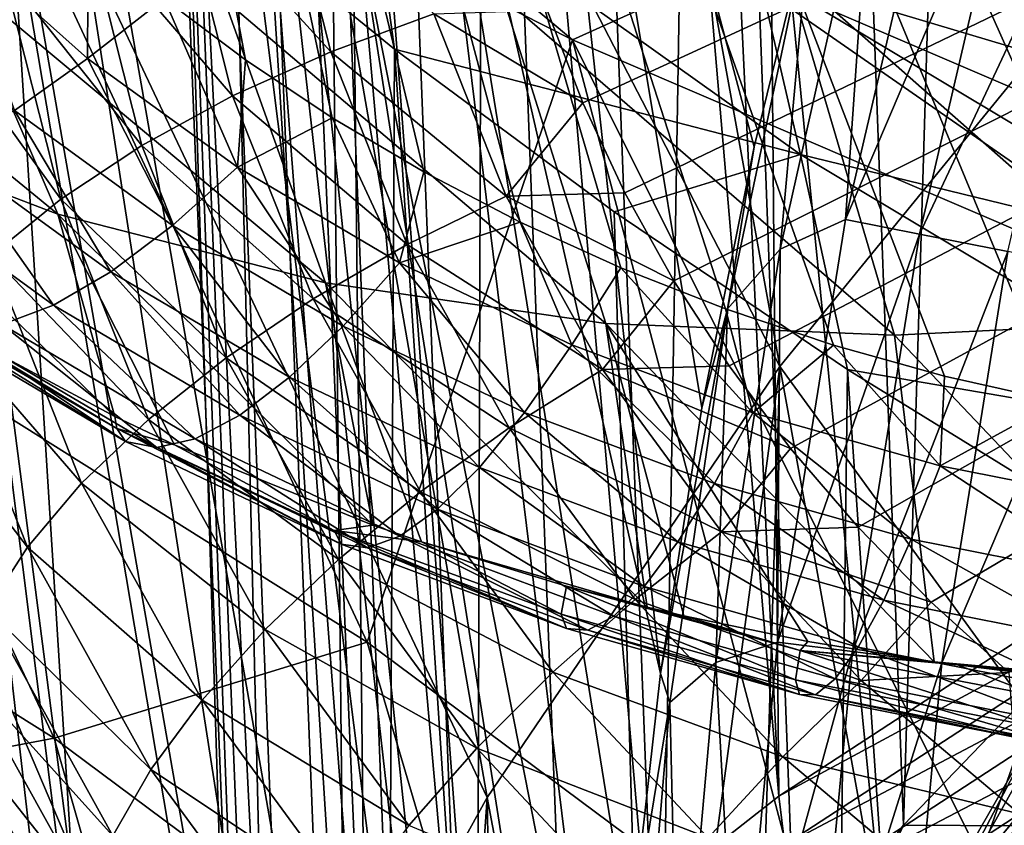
# Model space of a CAD drawing. Header units: metres. Extents: x -109 to 109, y -78 to 121.
# Tile 640 of 656: x -22.47 to -19.69, y -24.77 to -22.5. Entities that reach past the tile are written whole.
import ezdxf

# ---------------------------------------------------------------- set-up
doc = ezdxf.new("R2010")
doc.units = ezdxf.units.M
doc.layers.add('solid_508554_SW0001', color=7, linetype='CONTINUOUS')

msp = doc.modelspace()

# ---------------------------------------------------------------- linework, layer by layer
at = {"layer": 'solid_508554_SW0001'}
for points in [[(-19.023594, -6.394169, 23.298754), (-19.789633, -7.155644, 22.677635), (-19.011023, -23.83124, 32.178921)], [(-19.789633, -7.155644, 22.677635), (-20.48148, -7.836093, 22.022633), (-19.011023, -23.83124, 32.178921)], [(-20.48148, -7.836093, 22.022633), (-21.106359, -8.439979, 21.338461), (-20.329, -24.690052, 30.691416)], [(-20.48148, -7.836093, 22.022633), (-20.329, -24.690052, 30.691416), (-19.011023, -23.83124, 32.178921)], [(-21.106359, -8.439979, 21.338461), (-21.671339, -8.971972, 20.628021), (-20.329, -24.690052, 30.691416)], [(-21.671339, -8.971972, 20.628021), (-22.183052, -9.436516, 19.892521), (-21.492264, -25.603029, 29.110092)], [(-21.671339, -8.971972, 20.628021), (-21.492264, -25.603029, 29.110092), (-20.329, -24.690052, 30.691416)], [(-22.183052, -9.436516, 19.892521), (-22.705145, -9.923875, 19.048389), (-21.492264, -25.603029, 29.110092)], [(-22.705145, -9.923875, 19.048389), (-22.491957, -26.563225, 27.446983), (-21.492264, -25.603029, 29.110092)], [(-19.97831, -24.771814, 24.162167), (-20.439941, -12.223026, 17.144947), (-19.574526, -11.3245, 18.701241)], [(-19.132441, -23.893581, 25.68331), (-19.97831, -24.771814, 24.162167), (-19.574526, -11.3245, 18.701241)], [(-20.663326, -25.684423, 22.58148), (-21.140785, -13.156723, 15.527738), (-20.439941, -12.223026, 17.144947)], [(-19.97831, -24.771814, 24.162167), (-20.663326, -25.684423, 22.58148), (-20.439941, -12.223026, 17.144947)], [(-16.352985, -12.250144, -1.417871), (-19.181847, -23.3503, -20.643904), (-20.307402, -22.358234, -18.925596)], [(-21.181974, -26.624062, 20.953981), (-21.671415, -14.118072, 13.862632), (-21.140785, -13.156723, 15.527738)], [(-20.663326, -25.684423, 22.58148), (-21.181974, -26.624062, 20.953981), (-21.140785, -13.156723, 15.527738)], [(-22.849825, -13.984851, -38.706005), (-23.027544, -17.531185, -36.676483), (-20.798309, -30.271318, -58.743042)], [(-22.184149, -18.054249, -45.279644), (-22.849825, -13.984851, -38.706005), (-20.798309, -30.271318, -58.743042)], [(-21.530075, -27.583162, 19.29277), (-22.027561, -15.099334, 12.163036), (-21.671415, -14.118072, 13.862632)], [(-21.181974, -26.624062, 20.953981), (-21.530075, -27.583162, 19.29277), (-21.671415, -14.118072, 13.862632)], [(-5.75, -23.707792, -25.123501), (-5.75, -14.267006, -31.022758), (-23.401785, -14.267006, -31.022758)], [(-18.225517, -23.707792, -25.123501), (-5.75, -23.707792, -25.123501), (-23.401785, -14.267006, -31.022758)], [(-18.557116, -23.699677, -25.128571), (-18.225517, -23.707792, -25.123501), (-23.401785, -14.267006, -31.022758)], [(-18.888308, -23.675304, -25.143801), (-18.557116, -23.699677, -25.128571), (-23.401785, -14.267006, -31.022758)], [(-19.217411, -23.634754, -25.16914), (-18.888308, -23.675304, -25.143801), (-23.401785, -14.267006, -31.022758)], [(-19.542683, -23.578257, -25.204443), (-19.217411, -23.634754, -25.16914), (-23.401785, -14.267006, -31.022758)], [(-19.862486, -23.506166, -25.249491), (-19.542683, -23.578257, -25.204443), (-23.401785, -14.267006, -31.022758)], [(-20.175318, -23.418941, -25.303995), (-19.862486, -23.506166, -25.249491), (-23.401785, -14.267006, -31.022758)], [(-20.479795, -23.317127, -25.367615), (-20.175318, -23.418941, -25.303995), (-23.401785, -14.267006, -31.022758)], [(-20.774572, -23.201368, -25.439949), (-20.479795, -23.317127, -25.367615), (-23.401785, -14.267006, -31.022758)], [(-21.058332, -23.072409, -25.520533), (-20.774572, -23.201368, -25.439949), (-23.401785, -14.267006, -31.022758)], [(-21.329842, -22.931131, -25.608812), (-21.058332, -23.072409, -25.520533), (-23.401785, -14.267006, -31.022758)], [(-21.588066, -22.778402, -25.704248), (-21.329842, -22.931131, -25.608812), (-23.401785, -14.267006, -31.022758)], [(-21.832115, -22.615156, -25.806255), (-21.588066, -22.778402, -25.704248), (-23.401785, -14.267006, -31.022758)], [(-22.061234, -22.442333, -25.914248), (-21.832115, -22.615156, -25.806255), (-23.401785, -14.267006, -31.022758)], [(-21.70483, -28.554003, 17.611223), (-22.206352, -16.092607, 10.442636), (-22.027561, -15.099334, 12.163036)], [(-21.530075, -27.583162, 19.29277), (-21.70483, -28.554003, 17.611223), (-22.027561, -15.099334, 12.163036)], [(-20.881523, -22.736292, -29.915199), (-20.982071, -22.475164, -30.054043), (-5.75, -15.767006, -33.620834)], [(-20.762659, -22.990311, -29.780136), (-20.881523, -22.736292, -29.915199), (-5.75, -15.767006, -33.620834)], [(-20.625298, -23.237589, -29.648655), (-20.762659, -22.990311, -29.780136), (-5.75, -15.767006, -33.620834)], [(-20.469465, -23.477879, -29.520891), (-20.625298, -23.237589, -29.648655), (-5.75, -15.767006, -33.620834)], [(-20.295816, -23.710035, -29.397451), (-20.469465, -23.477879, -29.520891), (-5.75, -15.767006, -33.620834)], [(-20.105545, -23.932364, -29.279236), (-20.295816, -23.710035, -29.397451), (-5.75, -15.767006, -33.620834)], [(-19.900208, -24.143036, -29.167221), (-20.105545, -23.932364, -29.279236), (-5.75, -15.767006, -33.620834)], [(-19.680771, -24.34104, -29.061941), (-19.900208, -24.143036, -29.167221), (-5.75, -15.767006, -33.620834)], [(-21.70483, -29.528769, 15.922881), (-22.206352, -17.089895, 8.715281), (-22.206352, -16.092607, 10.442636)], [(-21.70483, -28.554003, 17.611223), (-21.70483, -29.528769, 15.922881), (-22.206352, -16.092607, 10.442636)], [(-21.530077, -30.499609, 14.241335), (-22.027559, -18.08317, 6.994881), (-22.206352, -17.089895, 8.715281)], [(-21.70483, -29.528769, 15.922881), (-21.530077, -30.499609, 14.241335), (-22.206352, -17.089895, 8.715281)], [(-23.027544, -17.531185, -36.676483), (-23.275852, -17.542048, -36.695297), (-21.020184, -30.433252, -59.023518)], [(-20.798309, -30.271318, -58.743042), (-23.027544, -17.531185, -36.676483), (-21.020184, -30.433252, -59.023518)], [(-23.275852, -17.542048, -36.695297), (-21.567696, -31.152973, -48.706875), (-21.383965, -32.13134, -50.616737)], [(-21.020184, -30.433252, -59.023518), (-23.275852, -17.542048, -36.695297), (-21.383965, -32.13134, -50.616737)], [(-23.275852, -17.542048, -36.695297), (-21.938267, -29.16251, -44.876659), (-21.567696, -31.152973, -48.706875)], [(-23.275852, -17.542048, -36.695297), (-22.308033, -27.153727, -41.083549), (-21.938267, -29.16251, -44.876659)], [(-23.275852, -17.542048, -36.695297), (-22.495539, -26.126541, -39.170979), (-22.308033, -27.153727, -41.083549)], [(-21.912035, -19.74498, -47.965176), (-22.184149, -18.054249, -45.279644), (-20.798309, -30.271318, -58.743042)], [(-21.181974, -31.45871, 12.580124), (-21.671413, -19.064432, 5.295286), (-22.027559, -18.08317, 6.994881)], [(-21.530077, -30.499609, 14.241335), (-21.181974, -31.45871, 12.580124), (-22.027559, -18.08317, 6.994881)], [(-20.663326, -32.398346, 10.952624), (-21.140781, -20.02578, 3.630181), (-21.671413, -19.064432, 5.295286)], [(-21.181974, -31.45871, 12.580124), (-20.663326, -32.398346, 10.952624), (-21.671413, -19.064432, 5.295286)], [(-21.890642, -20.459221, -63.233421), (-21.087124, -19.274179, -63.873081), (-20.326031, -23.479145, -70.742775)], [(-21.087124, -19.274179, -63.873081), (-19.382469, -22.321608, -71.343086), (-20.326031, -23.479145, -70.742775)], [(-21.512987, -22.248306, -51.902035), (-21.912035, -19.74498, -47.965176), (-20.798309, -30.271318, -58.743042)], [(-19.978312, -33.310955, 9.371939), (-20.439938, -20.959476, 2.012971), (-21.140781, -20.02578, 3.630181)], [(-20.663326, -32.398346, 10.952624), (-19.978312, -33.310955, 9.371939), (-21.140781, -20.02578, 3.630181)], [(-20.662903, -24.344688, -58.935085), (-21.117762, -20.157383, -53.47768), (-21.366747, -21.265255, -52.804604)], [(-20.398552, -22.860052, -59.05455), (-20.241297, -22.216084, -59.105759), (-21.117762, -20.157383, -53.47768)], [(-20.546141, -23.595604, -58.995647), (-20.398552, -22.860052, -59.05455), (-21.117762, -20.157383, -53.47768)], [(-20.662903, -24.344688, -58.935085), (-20.546141, -23.595604, -58.995647), (-21.117762, -20.157383, -53.47768)], [(-22.571142, -21.691269, -62.542408), (-21.890642, -20.459221, -63.233421), (-21.150959, -24.694004, -70.084084)], [(-21.890642, -20.459221, -63.233421), (-20.326031, -23.479145, -70.742775), (-21.150959, -24.694004, -70.084084)], [(-19.132441, -34.18919, 7.850794), (-19.574522, -21.858002, 0.456679), (-20.439938, -20.959476, 2.012971)], [(-19.978312, -33.310955, 9.371939), (-19.132441, -34.18919, 7.850794), (-20.439938, -20.959476, 2.012971)], [(-20.80036, -25.876888, -58.808781), (-21.366747, -21.265255, -52.804604), (-21.512987, -22.248306, -51.902035)], [(-20.747955, -25.105669, -58.872799), (-20.662903, -24.344688, -58.935085), (-21.366747, -21.265255, -52.804604)], [(-20.80036, -25.876888, -58.808781), (-20.747955, -25.105669, -58.872799), (-21.366747, -21.265255, -52.804604)], [(-22.217678, -21.465376, -10.895745), (-22.705421, -21.649464, -11.29797), (-20.910231, -22.559118, -12.873538)], [(-20.460991, -22.355425, -12.437353), (-22.217678, -21.465376, -10.895745), (-20.910231, -22.559118, -12.873538)], [(-22.527063, -21.630346, -1.227814), (-21.492264, -38.011593, 7.617828), (-22.491957, -37.051395, 9.280937)], [(-22.527063, -21.630346, -1.227814), (-21.990206, -22.11368, -2.06497), (-21.492264, -38.011593, 7.617828)], [(-22.705421, -21.649464, -11.29797), (-22.923367, -23.356125, -14.253993), (-21.488615, -24.255774, -15.812232)], [(-20.910231, -22.559118, -12.873538), (-22.705421, -21.649464, -11.29797), (-21.488615, -24.255774, -15.812232)], [(-23.122589, -22.960642, -61.805355), (-22.571142, -21.691269, -62.542408), (-21.849699, -25.956656, -69.371979)], [(-22.571142, -21.691269, -62.542408), (-21.150959, -24.694004, -70.084084), (-21.849699, -25.956656, -69.371979)], [(-20.066845, -21.99646, -59.455566), (-20.14081, -23.065201, -59.784683), (-19.866625, -21.887369, -59.784683)], [(-19.661934, -21.942835, -60.085907), (-19.866625, -21.887369, -59.784683), (-20.14081, -23.065201, -59.784683)], [(-19.187298, -22.724428, -6.992358), (-20.571095, -21.895283, -5.556235), (-19.416325, -22.317823, -7.467181)], [(-20.387358, -22.365503, -5.122216), (-20.571095, -21.895283, -5.556235), (-19.187298, -22.724428, -6.992358)], [(-19.932713, -23.106068, -60.085907), (-19.661934, -21.942835, -60.085907), (-20.14081, -23.065201, -59.784683)], [(-19.416739, -22.009274, -60.352695), (-19.661934, -21.942835, -60.085907), (-19.932713, -23.106068, -60.085907)], [(-20.066845, -21.99646, -59.455566), (-20.241297, -22.216084, -59.105759), (-20.32551, -23.149061, -59.455566)], [(-20.066845, -21.99646, -59.455566), (-20.32551, -23.149061, -59.455566), (-20.14081, -23.065201, -59.784683)], [(-18.141687, -22.763248, -9.329061), (-19.699249, -21.974091, -7.962198), (-18.447603, -22.501331, -9.859205)], [(-19.416325, -22.317823, -7.467181), (-19.699249, -21.974091, -7.962198), (-18.141687, -22.763248, -9.329061)], [(-21.491081, -22.010855, -3.210567), (-21.411892, -22.584904, -2.881155), (-21.990206, -22.11368, -2.06497)], [(-20.268438, -22.881733, -4.718973), (-21.411892, -22.584904, -2.881155), (-21.491081, -22.010855, -3.210567)], [(-20.268438, -22.881733, -4.718973), (-21.491081, -22.010855, -3.210567), (-20.387358, -22.365503, -5.122216)], [(-19.683437, -23.155024, -60.352695), (-19.416739, -22.009274, -60.352695), (-19.932713, -23.106068, -60.085907)], [(-21.733444, -22.030087, -30.397949), (-21.591812, -22.592319, -30.099005), (-22.017103, -22.125343, -30.479765)], [(-21.301451, -22.485781, -30.075102), (-21.591812, -22.592319, -30.099005), (-21.733444, -22.030087, -30.397949)], [(-22.017103, -22.125343, -30.479765), (-21.868105, -22.716833, -30.165264), (-22.279493, -22.237774, -30.601175)], [(-21.591812, -22.592319, -30.099005), (-21.868105, -22.716833, -30.165264), (-22.017103, -22.125343, -30.479765)], [(-21.990206, -22.11368, -2.06497), (-21.411892, -22.584904, -2.881155), (-21.492264, -38.011593, 7.617828)], [(-19.584171, -22.175222, -11.455309), (-20.015255, -22.225677, -11.960147), (-18.157801, -23.021761, -13.339005)], [(-23.384867, -22.211256, -20.177624), (-22.360815, -23.049944, -21.630274), (-23.069838, -22.77953, -21.987551)], [(-22.655712, -22.368549, -19.796152), (-22.360815, -23.049944, -21.630274), (-23.384867, -22.211256, -20.177624)], [(-20.473543, -23.31661, -59.105698), (-20.241297, -22.216084, -59.105759), (-20.398552, -22.860052, -59.05455)], [(-20.473543, -23.31661, -59.105698), (-20.32551, -23.149061, -59.455566), (-20.241297, -22.216084, -59.105759)], [(-22.279493, -22.237774, -30.601175), (-22.123682, -22.856327, -30.272285), (-22.514303, -22.364672, -30.759262)], [(-21.868105, -22.716833, -30.165264), (-22.123682, -22.856327, -30.272285), (-22.279493, -22.237774, -30.601175)], [(-20.819233, -26.656618, -58.743042), (-21.512987, -22.248306, -51.902035), (-20.798309, -30.271318, -58.743042)], [(-20.80036, -25.876888, -58.808781), (-21.512987, -22.248306, -51.902035), (-20.819233, -26.656618, -58.743042)], [(-20.015255, -22.225677, -11.960147), (-20.460991, -22.355425, -12.437353), (-18.56217, -23.169237, -13.846918)], [(-18.157801, -23.021761, -13.339005), (-20.015255, -22.225677, -11.960147), (-18.56217, -23.169237, -13.846918)], [(-22.277248, -22.611115, -25.781462), (-22.274803, -22.260859, -26.027645), (-22.660532, -22.269352, -25.995018)], [(-22.277248, -22.611115, -25.781462), (-22.660532, -22.269352, -25.995018), (-22.483044, -22.758245, -25.607216)], [(-22.277248, -22.611115, -25.781462), (-22.061234, -22.442333, -25.914248), (-22.274803, -22.260859, -26.027645)], [(-19.593588, -24.488611, -73.618896), (-20.326031, -23.479145, -70.742775), (-19.382469, -22.321608, -71.343086)], [(-20.307402, -22.358234, -18.925596), (-20.00355, -23.391237, -20.808908), (-21.105413, -22.438383, -19.15852)], [(-20.460991, -22.355425, -12.437353), (-20.910231, -22.559118, -12.873538), (-18.969759, -23.390863, -14.314164)], [(-18.56217, -23.169237, -13.846918), (-20.460991, -22.355425, -12.437353), (-18.969759, -23.390863, -14.314164)], [(-20.307402, -22.358234, -18.925596), (-19.181847, -23.3503, -20.643904), (-20.00355, -23.391237, -20.808908)], [(-22.514303, -22.364672, -30.759262), (-22.352394, -23.007442, -30.417494), (-22.715883, -22.502985, -30.950218)], [(-22.655712, -22.368549, -19.796152), (-21.606276, -23.243526, -21.311661), (-22.360815, -23.049944, -21.630274)], [(-21.89233, -22.444574, -19.454796), (-21.606276, -23.243526, -21.311661), (-22.655712, -22.368549, -19.796152)], [(-22.123682, -22.856327, -30.272285), (-22.352394, -23.007442, -30.417494), (-22.514303, -22.364672, -30.759262)], [(-19.015919, -23.187243, -6.545512), (-20.387358, -22.365503, -5.122216), (-19.187298, -22.724428, -6.992358)], [(-20.268438, -22.881733, -4.718973), (-20.387358, -22.365503, -5.122216), (-19.015919, -23.187243, -6.545512)], [(-21.854509, -22.917925, -25.589745), (-22.061234, -22.442333, -25.914248), (-22.277248, -22.611115, -25.781462)], [(-21.854509, -22.917925, -25.589745), (-21.832115, -22.615156, -25.806255), (-22.061234, -22.442333, -25.914248)], [(-21.105413, -22.438383, -19.15852), (-20.816822, -23.357782, -21.03652), (-21.89233, -22.444574, -19.454796)], [(-21.105413, -22.438383, -19.15852), (-20.00355, -23.391237, -20.808908), (-20.816822, -23.357782, -21.03652)], [(-21.89233, -22.444574, -19.454796), (-20.816822, -23.357782, -21.03652), (-21.606276, -23.243526, -21.311661)], [(-21.301451, -22.485781, -30.075102), (-21.097527, -22.999352, -29.802031), (-21.591812, -22.592319, -30.099005)], [(-21.301451, -22.485781, -30.075102), (-20.982071, -22.475164, -30.054043), (-20.881523, -22.736292, -29.915199)], [(-21.301451, -22.485781, -30.075102), (-20.881523, -22.736292, -29.915199), (-21.097527, -22.999352, -29.802031)], [(-22.352394, -23.007442, -30.417494), (-22.54874, -23.166548, -30.597395), (-22.715883, -22.502985, -30.950218)], [(-20.910231, -22.559118, -12.873538), (-21.488615, -24.255774, -15.812232), (-20.206438, -25.211246, -17.467159)], [(-20.910231, -22.559118, -12.873538), (-20.206438, -25.211246, -17.467159), (-19.085489, -26.21608, -19.207582)], [(-18.969759, -23.390863, -14.314164), (-20.910231, -22.559118, -12.873538), (-19.085489, -26.21608, -19.207582)], [(-21.591812, -22.592319, -30.099005), (-21.376026, -23.135735, -29.810066), (-21.868105, -22.716833, -30.165264)], [(-21.097527, -22.999352, -29.802031), (-21.376026, -23.135735, -29.810066), (-21.591812, -22.592319, -30.099005)], [(-21.411892, -22.584904, -2.881155), (-20.329, -38.924572, 6.036504), (-21.492264, -38.011593, 7.617828)], [(-21.411892, -22.584904, -2.881155), (-20.793215, -23.043131, -3.67483), (-20.329, -38.924572, 6.036504)], [(-20.268438, -22.881733, -4.718973), (-20.793215, -23.043131, -3.67483), (-21.411892, -22.584904, -2.881155)], [(-22.277248, -22.611115, -25.781462), (-22.483044, -22.758245, -25.607216), (-22.037352, -23.081726, -25.405083)], [(-21.854509, -22.917925, -25.589745), (-22.277248, -22.611115, -25.781462), (-22.037352, -23.081726, -25.405083)], [(-21.854509, -22.917925, -25.589745), (-21.588066, -22.778402, -25.704248), (-21.832115, -22.615156, -25.806255)], [(-21.868105, -22.716833, -30.165264), (-21.641031, -23.288643, -29.861227), (-22.123682, -22.856327, -30.272285)], [(-21.376026, -23.135735, -29.810066), (-21.641031, -23.288643, -29.861227), (-21.868105, -22.716833, -30.165264)], [(-21.097527, -22.999352, -29.802031), (-20.881523, -22.736292, -29.915199), (-20.762659, -22.990311, -29.780136)], [(-22.483044, -22.758245, -25.607216), (-22.679058, -22.872787, -25.400286), (-22.211504, -23.212143, -25.188234)], [(-22.037352, -23.081726, -25.405083), (-22.483044, -22.758245, -25.607216), (-22.211504, -23.212143, -25.188234)], [(-23.069838, -22.77953, -21.987551), (-22.200003, -23.62043, -23.444525), (-22.675961, -23.364323, -23.675022)], [(-22.360815, -23.049944, -21.630274), (-22.200003, -23.62043, -23.444525), (-23.069838, -22.77953, -21.987551)], [(-21.397694, -23.187658, -25.421196), (-21.588066, -22.778402, -25.704248), (-21.854509, -22.917925, -25.589745)], [(-21.397694, -23.187658, -25.421196), (-21.329842, -22.931131, -25.608812), (-21.588066, -22.778402, -25.704248)], [(-22.123682, -22.856327, -30.272285), (-21.886168, -23.454405, -29.954281), (-22.352394, -23.007442, -30.417494)], [(-21.641031, -23.288643, -29.861227), (-21.886168, -23.454405, -29.954281), (-22.123682, -22.856327, -30.272285)], [(-20.473543, -23.31661, -59.105698), (-20.398552, -22.860052, -59.05455), (-20.546141, -23.595604, -58.995647)], [(-22.679058, -22.872787, -25.400286), (-22.860668, -22.952036, -25.165554), (-22.372858, -23.306101, -24.944311)], [(-22.211504, -23.212143, -25.188234), (-22.679058, -22.872787, -25.400286), (-22.372858, -23.306101, -24.944311)], [(-20.268438, -22.881733, -4.718973), (-20.135338, -23.487499, -4.444498), (-20.793215, -23.043131, -3.67483)], [(-18.904999, -23.698679, -6.133967), (-20.135338, -23.487499, -4.444498), (-20.268438, -22.881733, -4.718973)], [(-18.904999, -23.698679, -6.133967), (-20.268438, -22.881733, -4.718973), (-19.015919, -23.187243, -6.545512)], [(-21.854509, -22.917925, -25.589745), (-22.037352, -23.081726, -25.405083), (-21.556406, -23.365713, -25.227629)], [(-21.397694, -23.187658, -25.421196), (-21.854509, -22.917925, -25.589745), (-21.556406, -23.365713, -25.227629)], [(-21.397694, -23.187658, -25.421196), (-21.058332, -23.072409, -25.520533), (-21.329842, -22.931131, -25.608812)], [(-23.54167, -24.256851, -61.028564), (-23.122589, -22.960642, -61.805355), (-22.416061, -27.257172, -68.611938)], [(-23.122589, -22.960642, -61.805355), (-21.849699, -25.956656, -69.371979), (-22.416061, -27.257172, -68.611938)], [(-22.372858, -23.306101, -24.944311), (-22.860668, -22.952036, -25.165554), (-22.517607, -23.361383, -24.679071)], [(-21.097527, -22.999352, -29.802031), (-20.826027, -23.487574, -29.542439), (-21.376026, -23.135735, -29.810066)], [(-21.097527, -22.999352, -29.802031), (-20.762659, -22.990311, -29.780136), (-20.625298, -23.237589, -29.648655)], [(-21.097527, -22.999352, -29.802031), (-20.625298, -23.237589, -29.648655), (-20.826027, -23.487574, -29.542439)], [(-22.352394, -23.007442, -30.417494), (-22.105536, -23.629026, -30.086992), (-22.54874, -23.166548, -30.597395)], [(-21.886168, -23.454405, -29.954281), (-22.105536, -23.629026, -30.086992), (-22.352394, -23.007442, -30.417494)], [(-22.360815, -23.049944, -21.630274), (-22.031746, -23.699699, -23.37034), (-22.200003, -23.62043, -23.444525)], [(-22.360815, -23.049944, -21.630274), (-21.472866, -23.926102, -23.148108), (-22.031746, -23.699699, -23.37034)], [(-21.606276, -23.243526, -21.311661), (-21.472866, -23.926102, -23.148108), (-22.360815, -23.049944, -21.630274)], [(-20.793215, -23.043131, -3.67483), (-20.135338, -23.487499, -4.444498), (-20.329, -38.924572, 6.036504)], [(-22.037352, -23.081726, -25.405083), (-22.211504, -23.212143, -25.188234), (-21.707577, -23.509706, -25.002295)], [(-21.556406, -23.365713, -25.227629), (-22.037352, -23.081726, -25.405083), (-21.707577, -23.509706, -25.002295)], [(-20.912052, -23.418596, -25.27689), (-21.058332, -23.072409, -25.520533), (-21.397694, -23.187658, -25.421196)], [(-20.912052, -23.418596, -25.27689), (-20.774572, -23.201368, -25.439949), (-21.058332, -23.072409, -25.520533)], [(-20.32551, -23.149061, -59.455566), (-20.332422, -24.255978, -59.784683), (-20.14081, -23.065201, -59.784683)], [(-19.932713, -23.106068, -60.085907), (-20.14081, -23.065201, -59.784683), (-20.332422, -24.255978, -59.784683)], [(-20.122013, -24.28256, -60.085907), (-19.932713, -23.106068, -60.085907), (-20.332422, -24.255978, -59.784683)], [(-19.683437, -23.155024, -60.352695), (-19.932713, -23.106068, -60.085907), (-20.122013, -24.28256, -60.085907)], [(-21.376026, -23.135735, -29.810066), (-21.088673, -23.652491, -29.535301), (-21.641031, -23.288643, -29.861227)], [(-20.826027, -23.487574, -29.542439), (-21.088673, -23.652491, -29.535301), (-21.376026, -23.135735, -29.810066)], [(-20.32551, -23.149061, -59.455566), (-20.506294, -24.312998, -59.455566), (-20.332422, -24.255978, -59.784683)], [(-20.473543, -23.31661, -59.105698), (-20.506294, -24.312998, -59.455566), (-20.32551, -23.149061, -59.455566)], [(-19.869972, -24.314405, -60.352695), (-19.683437, -23.155024, -60.352695), (-20.122013, -24.28256, -60.085907)], [(-19.398399, -23.211002, -60.579254), (-19.683437, -23.155024, -60.352695), (-19.869972, -24.314405, -60.352695)], [(-22.54874, -23.166548, -30.597395), (-22.293861, -23.808311, -30.256165), (-22.707996, -23.329811, -30.807665)], [(-22.105536, -23.629026, -30.086992), (-22.293861, -23.808311, -30.256165), (-22.54874, -23.166548, -30.597395)], [(-21.397694, -23.187658, -25.421196), (-21.556406, -23.365713, -25.227629), (-21.04571, -23.608568, -25.075874)], [(-20.912052, -23.418596, -25.27689), (-21.397694, -23.187658, -25.421196), (-21.04571, -23.608568, -25.075874)], [(-22.211504, -23.212143, -25.188234), (-22.372858, -23.306101, -24.944311), (-21.847637, -23.616243, -24.750513)], [(-21.707577, -23.509706, -25.002295), (-22.211504, -23.212143, -25.188234), (-21.847637, -23.616243, -24.750513)], [(-20.402687, -23.609381, -25.157675), (-20.774572, -23.201368, -25.439949), (-20.912052, -23.418596, -25.27689)], [(-20.402687, -23.609381, -25.157675), (-20.479795, -23.317127, -25.367615), (-20.774572, -23.201368, -25.439949)], [(-19.581768, -24.350817, -60.579254), (-19.398399, -23.211002, -60.579254), (-19.869972, -24.314405, -60.352695)], [(-21.606276, -23.243526, -21.311661), (-21.335899, -23.973618, -23.098883), (-21.472866, -23.926102, -23.148108)], [(-21.606276, -23.243526, -21.311661), (-20.699671, -24.157354, -22.894587), (-21.335899, -23.973618, -23.098883)], [(-20.816822, -23.357782, -21.03652), (-20.699671, -24.157354, -22.894587), (-21.606276, -23.243526, -21.311661)], [(-20.826027, -23.487574, -29.542439), (-20.625298, -23.237589, -29.648655), (-20.469465, -23.477879, -29.520891)], [(-21.641031, -23.288643, -29.861227), (-21.338591, -23.832556, -29.572023), (-21.886168, -23.454405, -29.954281)], [(-21.088673, -23.652491, -29.535301), (-21.338591, -23.832556, -29.572023), (-21.641031, -23.288643, -29.861227)], [(-22.707996, -23.329811, -30.807665), (-22.446609, -23.987944, -30.457729), (-22.82633, -23.493309, -31.04324)], [(-22.775032, -23.316399, -23.80117), (-22.675961, -23.364323, -23.675022), (-22.194729, -23.653757, -23.590364)], [(-22.775032, -23.316399, -23.80117), (-22.169893, -23.690731, -23.898134), (-22.744104, -23.351646, -24.110018)], [(-22.775032, -23.316399, -23.80117), (-22.194729, -23.653757, -23.590364), (-22.169893, -23.690731, -23.898134)], [(-22.293861, -23.808311, -30.256165), (-22.446609, -23.987944, -30.457729), (-22.707996, -23.329811, -30.807665)], [(-22.372858, -23.306101, -24.944311), (-22.517607, -23.361383, -24.679071), (-21.973284, -23.68281, -24.478222)], [(-21.847637, -23.616243, -24.750513), (-22.372858, -23.306101, -24.944311), (-21.973284, -23.68281, -24.478222)], [(-20.473543, -23.31661, -59.105698), (-20.546141, -23.595604, -58.995647), (-20.662903, -24.344688, -58.935085)], [(-20.473543, -23.31661, -59.105698), (-20.662903, -24.344688, -58.935085), (-20.635838, -24.425894, -59.105698)], [(-20.473543, -23.31661, -59.105698), (-20.635838, -24.425894, -59.105698), (-20.506294, -24.312998, -59.455566)], [(-20.402687, -23.609381, -25.157675), (-20.175318, -23.418941, -25.303995), (-20.479795, -23.317127, -25.367615)], [(-23.74968, -23.662205, -14.902682), (-22.371119, -24.526527, -16.399734), (-22.923367, -23.356125, -14.253993)], [(-22.371119, -24.526527, -16.399734), (-21.488615, -24.255774, -15.812232), (-22.923367, -23.356125, -14.253993)], [(-22.642338, -23.376686, -24.398767), (-22.744104, -23.351646, -24.110018), (-22.169893, -23.690731, -23.898134)], [(-20.816822, -23.357782, -21.03652), (-20.597179, -24.181595, -22.865242), (-20.699671, -24.157354, -22.894587)], [(-20.816822, -23.357782, -21.03652), (-20.247236, -24.253811, -22.772001), (-20.597179, -24.181595, -22.865242)], [(-20.816822, -23.357782, -21.03652), (-19.891354, -24.311176, -22.687883), (-20.247236, -24.253811, -22.772001)], [(-20.00355, -23.391237, -20.808908), (-19.891354, -24.311176, -22.687883), (-20.816822, -23.357782, -21.03652)], [(-19.181847, -23.3503, -20.643904), (-19.059351, -24.385538, -22.531096), (-20.00355, -23.391237, -20.808908)], [(-22.194729, -23.653757, -23.590364), (-22.675961, -23.364323, -23.675022), (-22.200003, -23.62043, -23.444525)], [(-22.517607, -23.361383, -24.679071), (-22.642338, -23.376686, -24.398767), (-22.081554, -23.707836, -24.191843)], [(-22.081554, -23.707836, -24.191843), (-22.642338, -23.376686, -24.398767), (-22.169893, -23.690731, -23.898134)], [(-21.973284, -23.68281, -24.478222), (-22.517607, -23.361383, -24.679071), (-22.081554, -23.707836, -24.191843)], [(-21.556406, -23.365713, -25.227629), (-21.707577, -23.509706, -25.002295), (-21.173016, -23.763914, -24.843449)], [(-21.04571, -23.608568, -25.075874), (-21.556406, -23.365713, -25.227629), (-21.173016, -23.763914, -24.843449)], [(-20.00355, -23.391237, -20.808908), (-19.059351, -24.385538, -22.531096), (-19.891354, -24.311176, -22.687883)], [(-20.912052, -23.418596, -25.27689), (-21.04571, -23.608568, -25.075874), (-20.510551, -23.809017, -24.950621)], [(-20.402687, -23.609381, -25.157675), (-20.912052, -23.418596, -25.27689), (-20.510551, -23.809017, -24.950621)], [(-19.874538, -23.758951, -25.064213), (-20.175318, -23.418941, -25.303995), (-20.402687, -23.609381, -25.157675)], [(-19.874538, -23.758951, -25.064213), (-19.862486, -23.506166, -25.249491), (-20.175318, -23.418941, -25.303995)], [(-21.886168, -23.454405, -29.954281), (-21.569771, -24.023434, -29.651724), (-22.105536, -23.629026, -30.086992)], [(-21.338591, -23.832556, -29.572023), (-21.569771, -24.023434, -29.651724), (-21.886168, -23.454405, -29.954281)], [(-22.446609, -23.987944, -30.457729), (-22.56011, -24.163603, -30.686838), (-22.82633, -23.493309, -31.04324)], [(-20.765253, -26.744122, -73.462646), (-21.150959, -24.694004, -70.084084), (-20.326031, -23.479145, -70.742775)], [(-20.826027, -23.487574, -29.542439), (-20.490681, -23.944778, -29.299339), (-21.088673, -23.652491, -29.535301)], [(-20.826027, -23.487574, -29.542439), (-20.469465, -23.477879, -29.520891), (-20.295816, -23.710035, -29.397451)], [(-20.826027, -23.487574, -29.542439), (-20.295816, -23.710035, -29.397451), (-20.490681, -23.944778, -29.299339)], [(-20.401529, -25.965864, -73.517403), (-20.765253, -26.744122, -73.462646), (-20.326031, -23.479145, -70.742775)], [(-20.010519, -25.213772, -73.569466), (-20.401529, -25.965864, -73.517403), (-20.326031, -23.479145, -70.742775)], [(-20.135338, -23.487499, -4.444498), (-19.011023, -39.783382, 4.548999), (-20.329, -38.924572, 6.036504)], [(-19.593588, -24.488611, -73.618896), (-20.010519, -25.213772, -73.569466), (-20.326031, -23.479145, -70.742775)], [(-20.135338, -23.487499, -4.444498), (-19.439505, -23.91717, -5.188709), (-19.011023, -39.783382, 4.548999)], [(-18.904999, -23.698679, -6.133967), (-19.439505, -23.91717, -5.188709), (-20.135338, -23.487499, -4.444498)], [(-21.707577, -23.509706, -25.002295), (-21.847637, -23.616243, -24.750513), (-21.290964, -23.88097, -24.585093)], [(-21.173016, -23.763914, -24.843449), (-21.707577, -23.509706, -25.002295), (-21.290964, -23.88097, -24.585093)], [(-19.874538, -23.758951, -25.064213), (-19.542683, -23.578257, -25.204443), (-19.862486, -23.506166, -25.249491)], [(-19.332455, -23.866457, -24.997036), (-19.542683, -23.578257, -25.204443), (-19.874538, -23.758951, -25.064213)], [(-21.04571, -23.608568, -25.075874), (-21.173016, -23.763914, -24.843449), (-20.613291, -23.973568, -24.712442)], [(-20.510551, -23.809017, -24.950621), (-21.04571, -23.608568, -25.075874), (-20.613291, -23.973568, -24.712442)], [(-20.402687, -23.609381, -25.157675), (-20.510551, -23.809017, -24.950621), (-19.956022, -23.966061, -24.852489)], [(-19.874538, -23.758951, -25.064213), (-20.402687, -23.609381, -25.157675), (-19.956022, -23.966061, -24.852489)], [(-22.105536, -23.629026, -30.086992), (-21.776651, -24.220533, -29.772482), (-22.293861, -23.808311, -30.256165)], [(-22.194729, -23.653757, -23.590364), (-22.200003, -23.62043, -23.444525), (-22.031746, -23.699699, -23.37034)], [(-21.569771, -24.023434, -29.651724), (-21.776651, -24.220533, -29.772482), (-22.105536, -23.629026, -30.086992)], [(-21.847637, -23.616243, -24.750513), (-21.973284, -23.68281, -24.478222), (-21.396776, -23.956972, -24.306906)], [(-21.290964, -23.88097, -24.585093), (-21.847637, -23.616243, -24.750513), (-21.396776, -23.956972, -24.306906)], [(-23.253599, -24.6936, -17.049562), (-22.371119, -24.526527, -16.399734), (-23.74968, -23.662205, -14.902682)], [(-22.194729, -23.653757, -23.590364), (-22.031746, -23.699699, -23.37034), (-21.581892, -23.941078, -23.410826)], [(-22.194729, -23.653757, -23.590364), (-21.562347, -23.979658, -23.717592), (-22.169893, -23.690731, -23.898134)], [(-22.194729, -23.653757, -23.590364), (-21.581892, -23.941078, -23.410826), (-21.562347, -23.979658, -23.717592)], [(-21.088673, -23.652491, -29.535301), (-20.734087, -24.135937, -29.27825), (-21.338591, -23.832556, -29.572023)], [(-20.490681, -23.944778, -29.299339), (-20.734087, -24.135937, -29.27825), (-21.088673, -23.652491, -29.535301)], [(-22.081554, -23.707836, -24.191843), (-22.169893, -23.690731, -23.898134), (-21.562347, -23.979658, -23.717592)], [(-21.973284, -23.68281, -24.478222), (-22.081554, -23.707836, -24.191843), (-21.487953, -23.990128, -24.015446)], [(-21.396776, -23.956972, -24.306906), (-21.973284, -23.68281, -24.478222), (-21.487953, -23.990128, -24.015446)], [(-21.487953, -23.990128, -24.015446), (-22.081554, -23.707836, -24.191843), (-21.562347, -23.979658, -23.717592)], [(-21.581892, -23.941078, -23.410826), (-22.031746, -23.699699, -23.37034), (-21.472866, -23.926102, -23.148108)], [(-20.490681, -23.944778, -29.299339), (-20.295816, -23.710035, -29.397451), (-20.105545, -23.932364, -29.279236)], [(-22.417749, -26.832117, -38.781033), (-22.495539, -26.126541, -39.170979), (-22.978081, -23.729748, -33.108788)], [(-22.417749, -26.832117, -38.781033), (-22.978081, -23.729748, -33.108788), (-22.806641, -24.418114, -32.709961)], [(-21.173016, -23.763914, -24.843449), (-21.290964, -23.88097, -24.585093), (-20.708479, -24.099152, -24.448757)], [(-20.613291, -23.973568, -24.712442), (-21.173016, -23.763914, -24.843449), (-20.708479, -24.099152, -24.448757)], [(-19.874538, -23.758951, -25.064213), (-19.956022, -23.966061, -24.852489), (-19.387093, -24.078892, -24.781984)], [(-19.332455, -23.866457, -24.997036), (-19.874538, -23.758951, -25.064213), (-19.387093, -24.078892, -24.781984)], [(-22.293861, -23.808311, -30.256165), (-21.954254, -24.419115, -29.931395), (-22.446609, -23.987944, -30.457729)], [(-21.776651, -24.220533, -29.772482), (-21.954254, -24.419115, -29.931395), (-22.293861, -23.808311, -30.256165)], [(-20.510551, -23.809017, -24.950621), (-20.613291, -23.973568, -24.712442), (-20.033632, -24.13773, -24.609863)], [(-19.956022, -23.966061, -24.852489), (-20.510551, -23.809017, -24.950621), (-20.033632, -24.13773, -24.609863)], [(-18.995689, -23.969345, 32.243797), (-19.011023, -23.83124, 32.178921), (-20.329, -24.690052, 30.691416)], [(-21.338591, -23.832556, -29.572023), (-20.965698, -24.340969, -29.301695), (-21.569771, -24.023434, -29.651724)], [(-20.734087, -24.135937, -29.27825), (-20.965698, -24.340969, -29.301695), (-21.338591, -23.832556, -29.572023)], [(-21.290964, -23.88097, -24.585093), (-21.396776, -23.956972, -24.306906), (-20.793873, -24.182806, -24.165789)], [(-20.708479, -24.099152, -24.448757), (-21.290964, -23.88097, -24.585093), (-20.793873, -24.182806, -24.165789)], [(-19.655382, -24.773197, 24.886169), (-19.97831, -24.771814, 24.162167), (-19.132441, -23.893581, 25.68331)], [(-21.581892, -23.941078, -23.410826), (-21.472866, -23.926102, -23.148108), (-21.335899, -23.973618, -23.098883)], [(-21.581892, -23.941078, -23.410826), (-21.335899, -23.973618, -23.098883), (-20.942402, -24.177477, -23.263107)], [(-21.581892, -23.941078, -23.410826), (-20.927492, -24.217464, -23.568995), (-21.562347, -23.979658, -23.717592)], [(-21.581892, -23.941078, -23.410826), (-20.942402, -24.177477, -23.263107), (-20.927492, -24.217464, -23.568995)], [(-20.490681, -23.944778, -29.299339), (-20.105545, -23.932364, -29.279236), (-19.900208, -24.143036, -29.167221)], [(-21.396776, -23.956972, -24.306906), (-21.487953, -23.990128, -24.015446), (-20.867455, -24.222555, -23.870211)], [(-20.793873, -24.182806, -24.165789), (-21.396776, -23.956972, -24.306906), (-20.867455, -24.222555, -23.870211)], [(-20.490681, -23.944778, -29.299339), (-20.097254, -24.364134, -29.076363), (-20.734087, -24.135937, -29.27825)], [(-20.490681, -23.944778, -29.299339), (-19.900208, -24.143036, -29.167221), (-20.097254, -24.364134, -29.076363)], [(-20.312605, -24.827463, 30.757494), (-18.995689, -23.969345, 32.243797), (-20.329, -24.690052, 30.691416)], [(-18.958366, -24.111071, 32.289459), (-18.995689, -23.969345, 32.243797), (-20.312605, -24.827463, 30.757494)], [(-19.956022, -23.966061, -24.852489), (-20.033632, -24.13773, -24.609863), (-19.439133, -24.255632, -24.536188)], [(-19.387093, -24.078892, -24.781984), (-19.956022, -23.966061, -24.852489), (-19.439133, -24.255632, -24.536188)], [(-22.446609, -23.987944, -30.457729), (-22.098309, -24.614399, -30.124638), (-22.56011, -24.163603, -30.686838)], [(-21.954254, -24.419115, -29.931395), (-22.098309, -24.614399, -30.124638), (-22.446609, -23.987944, -30.457729)], [(-21.487953, -23.990128, -24.015446), (-21.562347, -23.979658, -23.717592), (-20.927492, -24.217464, -23.568995)], [(-20.867455, -24.222555, -23.870211), (-21.487953, -23.990128, -24.015446), (-20.927492, -24.217464, -23.568995)], [(-20.699671, -24.157354, -22.894587), (-20.927111, -24.0984, -22.963177), (-21.335899, -23.973618, -23.098883)], [(-20.942402, -24.177477, -23.263107), (-21.335899, -23.973618, -23.098883), (-20.927111, -24.0984, -22.963177)], [(-20.613291, -23.973568, -24.712442), (-20.708479, -24.099152, -24.448757), (-20.105541, -24.269907, -24.342058)], [(-20.033632, -24.13773, -24.609863), (-20.613291, -23.973568, -24.712442), (-20.105541, -24.269907, -24.342058)], [(-21.569771, -24.023434, -29.651724), (-21.179943, -24.554943, -29.369114), (-21.776651, -24.220533, -29.772482)], [(-20.965698, -24.340969, -29.301695), (-21.179943, -24.554943, -29.369114), (-21.569771, -24.023434, -29.651724)], [(-20.003611, -25.266748, -73.646675), (-19.593588, -24.488611, -73.618896), (-19.334581, -24.071507, -73.646973)], [(-19.542324, -24.825102, -74.041618), (-20.003611, -25.266748, -73.646675), (-19.334581, -24.071507, -73.646973)], [(-20.942402, -24.177477, -23.263107), (-20.927111, -24.0984, -22.963177), (-20.281765, -24.362255, -23.147646)], [(-20.268951, -24.279079, -22.850077), (-20.927111, -24.0984, -22.963177), (-20.699671, -24.157354, -22.894587)], [(-20.268951, -24.279079, -22.850077), (-20.281765, -24.362255, -23.147646), (-20.927111, -24.0984, -22.963177)], [(-20.708479, -24.099152, -24.448757), (-20.793873, -24.182806, -24.165789), (-20.170048, -24.359476, -24.055391)], [(-20.105541, -24.269907, -24.342058), (-20.708479, -24.099152, -24.448757), (-20.170048, -24.359476, -24.055391)], [(-20.734087, -24.135937, -29.27825), (-20.318027, -24.579399, -29.042456), (-20.965698, -24.340969, -29.301695)], [(-20.097254, -24.364134, -29.076363), (-20.318027, -24.579399, -29.042456), (-20.734087, -24.135937, -29.27825)], [(-20.272694, -24.967503, 30.806076), (-18.958366, -24.111071, 32.289459), (-20.312605, -24.827463, 30.757494)], [(-18.900431, -24.251062, 32.314152), (-18.958366, -24.111071, 32.289459), (-20.272694, -24.967503, 30.806076)], [(-22.56011, -24.163603, -30.686838), (-22.205347, -24.801687, -30.347563), (-22.63163, -24.331062, -30.937981)], [(-22.098309, -24.614399, -30.124638), (-22.205347, -24.801687, -30.347563), (-22.56011, -24.163603, -30.686838)], [(-20.268951, -24.279079, -22.850077), (-20.699671, -24.157354, -22.894587), (-20.597179, -24.181595, -22.865242)], [(-20.033632, -24.13773, -24.609863), (-20.105541, -24.269907, -24.342058), (-19.487349, -24.392509, -24.265448)], [(-20.097254, -24.364134, -29.076363), (-19.900208, -24.143036, -29.167221), (-19.680771, -24.34104, -29.061941)], [(-19.439133, -24.255632, -24.536188), (-20.033632, -24.13773, -24.609863), (-19.487349, -24.392509, -24.265448)], [(-20.942402, -24.177477, -23.263107), (-20.270987, -24.403393, -23.452814), (-20.927492, -24.217464, -23.568995)], [(-20.942402, -24.177477, -23.263107), (-20.281765, -24.362255, -23.147646), (-20.270987, -24.403393, -23.452814)], [(-20.793873, -24.182806, -24.165789), (-20.867455, -24.222555, -23.870211), (-20.225634, -24.404324, -23.756628)], [(-20.170048, -24.359476, -24.055391), (-20.793873, -24.182806, -24.165789), (-20.225634, -24.404324, -23.756628)], [(-20.268951, -24.279079, -22.850077), (-20.597179, -24.181595, -22.865242), (-20.247236, -24.253811, -22.772001)], [(-20.867455, -24.222555, -23.870211), (-20.927492, -24.217464, -23.568995), (-20.270987, -24.403393, -23.452814)], [(-21.776651, -24.220533, -29.772482), (-21.37167, -24.772713, -29.478882), (-21.954254, -24.419115, -29.931395)], [(-21.179943, -24.554943, -29.369114), (-21.37167, -24.772713, -29.478882), (-21.776651, -24.220533, -29.772482)], [(-20.225634, -24.404324, -23.756628), (-20.867455, -24.222555, -23.870211), (-20.270987, -24.403393, -23.452814)], [(-23.54167, -24.256851, -61.028564), (-22.416061, -27.257172, -68.611938), (-22.84664, -28.584803, -67.810478)], [(-22.371119, -24.526527, -16.399734), (-21.139072, -25.444504, -17.989717), (-21.488615, -24.255774, -15.812232)], [(-21.139072, -25.444504, -17.989717), (-20.206438, -25.211246, -17.467159), (-21.488615, -24.255774, -15.812232)], [(-20.506294, -24.312998, -59.455566), (-20.443655, -25.454039, -59.784683), (-20.332422, -24.255978, -59.784683)], [(-20.122013, -24.28256, -60.085907), (-20.332422, -24.255978, -59.784683), (-20.443655, -25.454039, -59.784683)], [(-20.210743, -25.104879, 30.8353), (-18.900431, -24.251062, 32.314152), (-20.272694, -24.967503, 30.806076)], [(-20.268951, -24.279079, -22.850077), (-20.247236, -24.253811, -22.772001), (-19.891354, -24.311176, -22.687883)], [(-18.824018, -24.384169, 32.316963), (-18.900431, -24.251062, 32.314152), (-20.210743, -25.104879, 30.8353)], [(-20.105541, -24.269907, -24.342058), (-20.170048, -24.359476, -24.055391), (-19.530602, -24.486296, -23.976147)], [(-19.487349, -24.392509, -24.265448), (-20.105541, -24.269907, -24.342058), (-19.530602, -24.486296, -23.976147)], [(-20.231943, -25.466635, -60.085907), (-20.122013, -24.28256, -60.085907), (-20.443655, -25.454039, -59.784683)], [(-20.268951, -24.279079, -22.850077), (-19.605291, -24.494822, -23.06481), (-20.281765, -24.362255, -23.147646)], [(-20.268951, -24.279079, -22.850077), (-19.891354, -24.311176, -22.687883), (-19.82539, -24.320086, -22.673447)], [(-20.268951, -24.279079, -22.850077), (-19.82539, -24.320086, -22.673447), (-19.596384, -24.408556, -22.769171)], [(-20.268951, -24.279079, -22.850077), (-19.596384, -24.408556, -22.769171), (-19.605291, -24.494822, -23.06481)], [(-19.869972, -24.314405, -60.352695), (-20.122013, -24.28256, -60.085907), (-20.231943, -25.466635, -60.085907)], [(-22.63163, -24.331062, -30.937981), (-22.272795, -24.976477, -30.594807), (-22.659449, -24.486294, -31.205111)], [(-22.205347, -24.801687, -30.347563), (-22.272795, -24.976477, -30.594807), (-22.63163, -24.331062, -30.937981)], [(-20.635838, -24.425894, -59.105698), (-20.611162, -25.483238, -59.455566), (-20.506294, -24.312998, -59.455566)], [(-20.506294, -24.312998, -59.455566), (-20.611162, -25.483238, -59.455566), (-20.443655, -25.454039, -59.784683)], [(-19.978338, -25.481722, -60.352695), (-19.869972, -24.314405, -60.352695), (-20.231943, -25.466635, -60.085907)], [(-19.581768, -24.350817, -60.579254), (-19.869972, -24.314405, -60.352695), (-19.978338, -25.481722, -60.352695)], [(-19.059351, -24.385538, -22.531096), (-19.82539, -24.320086, -22.673447), (-19.891354, -24.311176, -22.687883)], [(-19.059351, -24.385538, -22.531096), (-19.44437, -24.36128, -22.596874), (-19.82539, -24.320086, -22.673447)], [(-19.596384, -24.408556, -22.769171), (-19.82539, -24.320086, -22.673447), (-19.44437, -24.36128, -22.596874)], [(-20.965698, -24.340969, -29.301695), (-20.528103, -24.807369, -29.053707), (-21.179943, -24.554943, -29.369114)], [(-20.318027, -24.579399, -29.042456), (-20.528103, -24.807369, -29.053707), (-20.965698, -24.340969, -29.301695)], [(-20.635838, -24.425894, -59.105698), (-20.662903, -24.344688, -58.935085), (-20.747955, -25.105669, -58.872799)], [(-20.097254, -24.364134, -29.076363), (-19.680771, -24.34104, -29.061941), (-19.650923, -24.739393, -28.876835)], [(-19.688347, -25.498972, -60.579254), (-19.581768, -24.350817, -60.579254), (-19.978338, -25.481722, -60.352695)], [(-20.097254, -24.364134, -29.076363), (-19.650923, -24.739393, -28.876835), (-20.318027, -24.579399, -29.042456)], [(-20.281765, -24.362255, -23.147646), (-19.598286, -24.536808, -23.369446), (-20.270987, -24.403393, -23.452814)], [(-20.281765, -24.362255, -23.147646), (-19.605291, -24.494822, -23.06481), (-19.598286, -24.536808, -23.369446)], [(-20.170048, -24.359476, -24.055391), (-20.225634, -24.404324, -23.756628), (-19.567875, -24.534775, -23.675114)], [(-20.129032, -25.234533, 30.844091), (-18.824018, -24.384169, 32.316963), (-20.210743, -25.104879, 30.8353)], [(-19.530602, -24.486296, -23.976147), (-20.170048, -24.359476, -24.055391), (-19.567875, -24.534775, -23.675114)], [(-18.731939, -24.505487, 32.297791), (-18.824018, -24.384169, 32.316963), (-20.129032, -25.234533, 30.844091)], [(-20.225634, -24.404324, -23.756628), (-20.270987, -24.403393, -23.452814), (-19.598286, -24.536808, -23.369446)], [(-19.567875, -24.534775, -23.675114), (-20.225634, -24.404324, -23.756628), (-19.598286, -24.536808, -23.369446)], [(-22.246004, -27.522125, -38.39323), (-22.806641, -24.418114, -32.709961), (-22.543016, -25.081095, -32.316097)], [(-22.246004, -27.522125, -38.39323), (-22.417749, -26.832117, -38.781033), (-22.806641, -24.418114, -32.709961)], [(-21.954254, -24.419115, -29.931395), (-21.536263, -24.989038, -29.628361), (-22.098309, -24.614399, -30.124638)], [(-21.37167, -24.772713, -29.478882), (-21.536263, -24.989038, -29.628361), (-21.954254, -24.419115, -29.931395)], [(-20.635838, -24.425894, -59.105698), (-20.747955, -25.105669, -58.872799), (-20.729868, -25.540268, -59.105698)], [(-20.635838, -24.425894, -59.105698), (-20.729868, -25.540268, -59.105698), (-20.611162, -25.483238, -59.455566)], [(-22.659449, -24.486294, -31.205111), (-22.297739, -25.233822, -31.087194), (-22.651821, -24.599134, -31.448591)], [(-22.659449, -24.486294, -31.205111), (-22.29903, -25.134558, -30.860422), (-22.297739, -25.233822, -31.087194)], [(-22.272795, -24.976477, -30.594807), (-22.29903, -25.134558, -30.860422), (-22.659449, -24.486294, -31.205111)], [(-20.003611, -25.266748, -73.646675), (-20.010519, -25.213772, -73.569466), (-19.593588, -24.488611, -73.618896)], [(-20.030571, -25.351692, 30.832123), (-18.731939, -24.505487, 32.297791), (-20.129032, -25.234533, 30.844091)], [(-18.627588, -24.610552, 32.257343), (-18.731939, -24.505487, 32.297791), (-20.030571, -25.351692, 30.832123)], [(-23.253599, -24.6936, -17.049562), (-22.071619, -25.574274, -18.574936), (-22.371119, -24.526527, -16.399734)], [(-22.071619, -25.574274, -18.574936), (-21.139072, -25.444504, -17.989717), (-22.371119, -24.526527, -16.399734)], [(-21.179943, -24.554943, -29.369114), (-20.722427, -25.042562, -29.109842), (-21.37167, -24.772713, -29.478882)], [(-20.528103, -24.807369, -29.053707), (-20.722427, -25.042562, -29.109842), (-21.179943, -24.554943, -29.369114)], [(-20.318027, -24.579399, -29.042456), (-19.8459, -24.976343, -28.831396), (-20.528103, -24.807369, -29.053707)], [(-19.650923, -24.739393, -28.876835), (-19.8459, -24.976343, -28.831396), (-20.318027, -24.579399, -29.042456)], [(-22.558672, -24.996559, -32.162151), (-22.651821, -24.599134, -31.448591), (-22.297739, -25.233822, -31.087194)], [(-22.098309, -24.614399, -30.124638), (-21.669764, -25.198713, -29.813951), (-22.205347, -24.801687, -30.347563)], [(-21.536263, -24.989038, -29.628361), (-21.669764, -25.198713, -29.813951), (-22.098309, -24.614399, -30.124638)], [(-19.918983, -25.452042, 30.799839), (-18.627588, -24.610552, 32.257343), (-20.030571, -25.351692, 30.832123)], [(-19.918983, -25.452042, 30.799839), (-18.514803, -24.695494, 32.197105), (-18.627588, -24.610552, 32.257343)], [(-20.312605, -24.827463, 30.757494), (-20.329, -24.690052, 30.691416), (-21.492264, -25.603029, 29.110092)], [(-19.872625, -25.516941, 30.80336), (-18.584095, -24.677492, 32.257332), (-19.430676, -25.417366, 30.97583)], [(-19.023275, -24.811388, 32.061317), (-18.584095, -24.677492, 32.257332), (-19.872625, -25.516941, 30.80336)], [(-22.981707, -25.59428, -19.20763), (-22.071619, -25.574274, -18.574936), (-23.253599, -24.6936, -17.049562)], [(-21.404995, -28.375528, -73.344696), (-21.849699, -25.956656, -69.371979), (-21.150959, -24.694004, -70.084084)], [(-21.100254, -27.547682, -73.405098), (-21.404995, -28.375528, -73.344696), (-21.150959, -24.694004, -70.084084)], [(-20.765253, -26.744122, -73.462646), (-21.100254, -27.547682, -73.405098), (-21.150959, -24.694004, -70.084084)], [(-19.918983, -25.452042, 30.799839), (-19.798378, -25.531889, 30.748426), (-18.514803, -24.695494, 32.197105)], [(-18.514803, -24.695494, 32.197105), (-19.798378, -25.531889, 30.748426), (-18.777748, -24.988598, 31.718481)], [(-19.650923, -24.739393, -28.876835), (-19.157421, -25.065983, -28.703184), (-19.8459, -24.976343, -28.831396)], [(-20.37941, -25.647177, 23.372395), (-20.663326, -25.684423, 22.58148), (-19.97831, -24.771814, 24.162167)], [(-20.37941, -25.647177, 23.372395), (-19.97831, -24.771814, 24.162167), (-19.655382, -24.773197, 24.886169)]]:
    msp.add_3dface(points, dxfattribs=at)

doc.saveas('drawing.dxf')
